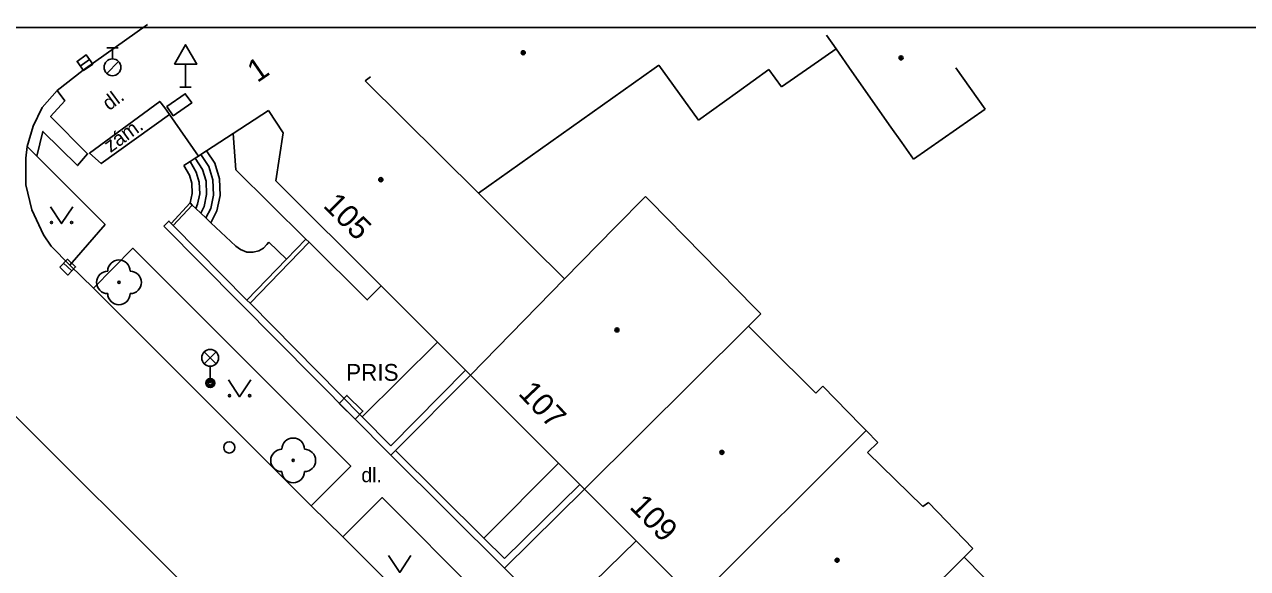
# Model space of a CAD drawing. Extents: x -598341 to -594502, y -1162301 to -1161406.
# Drawn here: x -594760 to -594705.4, y -1161452.6 to -1161428.3 of the extents above; entities that cross this region are included whole.
import ezdxf

# ---------------------------------------------------------------- set-up
doc = ezdxf.new("R2010")
doc.units = 0
for name, color, linetype in [('OKRAJ', 7, 'Continuous'), ('Vrstva 10', 7, 'Continuous'), ('Vrstva 11', 7, 'Continuous'), ('Vrstva 22', 7, 'Continuous'), ('Vrstva 24', 7, 'Continuous'), ('Vrstva 27', 7, 'Continuous'), ('Vrstva 28', 7, 'Continuous'), ('Vrstva 33', 7, 'Continuous'), ('Vrstva 34', 7, 'Continuous'), ('Vrstva 36', 7, 'Continuous'), ('Vrstva 39', 7, 'Continuous'), ('Vrstva 40', 7, 'Continuous'), ('Vrstva 41', 7, 'Continuous'), ('Vrstva 46', 7, 'Continuous'), ('Vrstva 5', 7, 'Continuous'), ('Vrstva 7', 7, 'Continuous'), ('Vrstva 8', 7, 'Continuous')]:
    doc.layers.add(name, color=color, linetype=linetype)

msp = doc.modelspace()

# ---------------------------------------------------------------- linework, layer by layer
at = {"layer": 'OKRAJ'}
msp.add_line((-594937.093, -1161428.479), (-594533.893, -1161428.479), dxfattribs=at)
at = {"layer": 'Vrstva 10'}
for points in [[(-594758.51, -1161431.29), (-594757.35, -1161430.38), (-594754.49, -1161428.34)], [(-594759.86, -1161433.78), (-594759.58, -1161432.87), (-594759.18, -1161432.04), (-594758.51, -1161431.29)], [(-594720.97, -1161485.28), (-594727.38, -1161478.86), (-594738.54, -1161467.61), (-594762.67, -1161443.53), (-594764.21, -1161441.94), (-594771.76, -1161434.2), (-594772.96, -1161432.9)], [(-594759.92, -1161434.3), (-594759.86, -1161433.78)], [(-594758.79, -1161438.23), (-594759.13, -1161437.72), (-594759.65, -1161436.61), (-594759.92, -1161435.49), (-594759.92, -1161434.3)], [(-594757.95, -1161439.07), (-594758.79, -1161438.23)], [(-594756.9, -1161440.1), (-594757.95, -1161439.07)], [(-594747.19, -1161449.81), (-594756.9, -1161440.1)], [(-594745.78, -1161451.19), (-594747.19, -1161449.81)], [(-594740.83, -1161456.13), (-594745.78, -1161451.19)]]:
    msp.add_lwpolyline(points, dxfattribs=at)
at = {"layer": 'Vrstva 11'}
for p, q in [((-594750.67, -1161433.2), (-594750.55, -1161434.82)), ((-594752.59, -1161434.45), (-594752.87, -1161434.63)), ((-594752.36, -1161434.3), (-594752.59, -1161434.45)), ((-594752.21, -1161434.21), (-594752.36, -1161434.3)), ((-594752.58, -1161436.3), (-594753.43, -1161437.21)), ((-594752.49, -1161436.39), (-594753.34, -1161437.3)), ((-594752.58, -1161436.3), (-594752.49, -1161436.39)), ((-594752.49, -1161436.39), (-594752.33, -1161436.54)), ((-594752.33, -1161436.54), (-594752.11, -1161436.75)), ((-594752.11, -1161436.75), (-594751.88, -1161436.96)), ((-594756.37, -1161437.26), (-594757.95, -1161439.07)), ((-594751.88, -1161436.96), (-594751.66, -1161437.18)), ((-594751.66, -1161437.18), (-594750.55, -1161438.23)), ((-594749.08, -1161438.04), (-594748.29, -1161438.81)), ((-594747.42, -1161437.91), (-594748.29, -1161438.81)), ((-594748.29, -1161438.81), (-594750.06, -1161440.63)), ((-594744.91, -1161445.84), (-594741.55, -1161442.51)), ((-594736.16, -1161447.9), (-594739.48, -1161451.24)), ((-594736.08, -1161454.67), (-594732.7, -1161451.36))]:
    msp.add_line(p, q, dxfattribs=at)
for points in [[(-594759.43, -1161434.21), (-594759.15, -1161433.11), (-594757.61, -1161434.63), (-594757.16, -1161434.11), (-594758.81, -1161432.44), (-594758.18, -1161431.75), (-594758.51, -1161431.29)], [(-594753.72, -1161432.06), (-594753.94, -1161431.77), (-594757.08, -1161434.08), (-594756.55, -1161434.54), (-594753.51, -1161432.36)], [(-594759.86, -1161433.78), (-594759.43, -1161434.21)], [(-594751.85, -1161433.98), (-594751.48, -1161434.53), (-594751.27, -1161435.22), (-594751.25, -1161435.97), (-594751.39, -1161436.65), (-594751.66, -1161437.18)], [(-594759.43, -1161434.21), (-594756.37, -1161437.26)], [(-594752.59, -1161434.45), (-594752.31, -1161434.92), (-594752.18, -1161435.37), (-594752.16, -1161435.89), (-594752.26, -1161436.36), (-594752.33, -1161436.54)], [(-594752.36, -1161434.3), (-594752.03, -1161434.8), (-594751.87, -1161435.32), (-594751.85, -1161435.92), (-594751.96, -1161436.45), (-594752.11, -1161436.75)], [(-594752.11, -1161434.14), (-594751.75, -1161434.67), (-594751.57, -1161435.27), (-594751.55, -1161435.95), (-594751.67, -1161436.55), (-594751.88, -1161436.96)], [(-594752.87, -1161434.63), (-594752.62, -1161435.06), (-594752.51, -1161435.42), (-594752.49, -1161435.87), (-594752.58, -1161436.3)], [(-594747.42, -1161437.91), (-594750.55, -1161434.82)], [(-594756.9, -1161440.1), (-594755.14, -1161438.32), (-594745.42, -1161448.03), (-594747.19, -1161449.81)], [(-594750.55, -1161438.23), (-594750.34, -1161438.38), (-594750.06, -1161438.49), (-594749.78, -1161438.5), (-594749.52, -1161438.44), (-594749.32, -1161438.31), (-594749.17, -1161438.15), (-594749.08, -1161438.04)], [(-594747.28, -1161438.05), (-594749.91, -1161440.77)], [(-594747.28, -1161438.05), (-594747.42, -1161437.91)], [(-594744.07, -1161439.99), (-594744.69, -1161440.62), (-594747.28, -1161438.05)], [(-594745.78, -1161451.19), (-594744.02, -1161449.44), (-594739.69, -1161453.78), (-594739.68, -1161453.83)]]:
    msp.add_lwpolyline(points, dxfattribs=at)
at = {"layer": 'Vrstva 22'}
for centre in [(-594755.76, -1161439.84), (-594747.99, -1161447.78)]:
    msp.add_circle(centre, 0.05, dxfattribs=at)
for centre, start, end in [((-594755.76, -1161439.34), 0, 180), ((-594756.26, -1161439.84), 90, 270), ((-594755.26, -1161439.84), 270, 90), ((-594755.76, -1161440.34), 180, 0), ((-594747.99, -1161447.28), 0, 180), ((-594748.49, -1161447.78), 90, 270), ((-594747.49, -1161447.78), 270, 90), ((-594747.99, -1161448.28), 180, 0)]:
    msp.add_arc(centre, 0.5, start, end, dxfattribs=at)
at = {"layer": 'Vrstva 24'}
for points in [[(-594753.337, -1161432.411), (-594752.517, -1161431.838), (-594752.803, -1161431.428), (-594753.623, -1161432.001)], [(-594745.942, -1161445.239), (-594745.228, -1161445.939), (-594744.878, -1161445.581), (-594745.592, -1161444.882)]]:
    msp.add_lwpolyline(points, close=True, dxfattribs=at)
at = {"layer": 'Vrstva 27'}
for p, q in [((-594757.484, -1161430.194), (-594757.075, -1161429.906)), ((-594758.231, -1161438.987), (-594757.869, -1161439.332))]:
    msp.add_line(p, q, dxfattribs=at)
for points in [[(-594757.34, -1161430.398), (-594756.931, -1161430.11), (-594757.219, -1161429.701), (-594757.628, -1161429.99)], [(-594758.404, -1161439.168), (-594758.042, -1161439.513), (-594757.697, -1161439.152), (-594758.058, -1161438.806)]]:
    msp.add_lwpolyline(points, close=True, dxfattribs=at)
at = {"layer": 'Vrstva 28'}
for p, q in [((-594756.3, -1161429.375), (-594755.8, -1161429.375)), ((-594756.05, -1161429.875), (-594756.05, -1161429.375)), ((-594756.308, -1161430.522), (-594755.778, -1161429.992))]:
    msp.add_line(p, q, dxfattribs=at)
for centre, radius in [((-594756.05, -1161430.25), 0.375), ((-594750.84, -1161447.2), 0.25)]:
    msp.add_circle(centre, radius, dxfattribs=at)
at = {"layer": 'Vrstva 33'}
for p, q in [((-594751.955, -1161443.47), (-594751.425, -1161442.94)), ((-594751.955, -1161442.94), (-594751.425, -1161443.47)), ((-594751.69, -1161443.58), (-594751.69, -1161444.33))]:
    msp.add_line(p, q, dxfattribs=at)
for centre, radius in [((-594751.69, -1161443.205), 0.375), ((-594751.69, -1161444.33), 0.2), ((-594751.69, -1161444.33), 0.145), ((-594751.69, -1161444.33), 0.0876)]:
    msp.add_circle(centre, radius, dxfattribs=at)
at = {"layer": 'Vrstva 34'}
for p, q in [((-594752.79, -1161430.112), (-594752.79, -1161431.13)), ((-594753.04, -1161431.13), (-594752.54, -1161431.13))]:
    msp.add_line(p, q, dxfattribs=at)
msp.add_lwpolyline([(-594753.29, -1161430.112), (-594752.29, -1161430.112), (-594752.79, -1161429.246)], close=True, dxfattribs=at)
at = {"layer": 'Vrstva 36'}
for points in [[(-594758.82, -1161436.47), (-594758.32, -1161437.22), (-594757.82, -1161436.47)], [(-594750.88, -1161444.19), (-594750.38, -1161444.94), (-594749.88, -1161444.19)], [(-594743.74, -1161452.02), (-594743.24, -1161452.77), (-594742.74, -1161452.02)]]:
    msp.add_lwpolyline(points, dxfattribs=at)
for centre in [(-594758.77, -1161437.17), (-594757.871, -1161437.17), (-594750.83, -1161444.89), (-594749.931, -1161444.89)]:
    msp.add_circle(centre, 0.05, dxfattribs=at)
at = {"layer": 'Vrstva 39'}
for centre, radius in [((-594737.73, -1161429.6), 0.09), ((-594737.73, -1161429.6), 0.0398), ((-594720.88, -1161429.83), 0.09), ((-594720.88, -1161429.83), 0.0398), ((-594744.08, -1161435.26), 0.09), ((-594744.08, -1161435.26), 0.0398), ((-594733.55, -1161441.96), 0.09), ((-594733.55, -1161441.96), 0.0398), ((-594728.87, -1161447.42), 0.09), ((-594728.87, -1161447.42), 0.0398), ((-594723.73, -1161452.23), 0.09), ((-594723.73, -1161452.23), 0.0398)]:
    msp.add_circle(centre, radius, dxfattribs=at)
at = {"layer": 'Vrstva 5'}
for p, q in [((-594724.2, -1161428.81), (-594723.78, -1161429.42)), ((-594723.78, -1161429.42), (-594724.91, -1161430.21)), ((-594723.07, -1161430.43), (-594723.78, -1161429.42)), ((-594731.68, -1161430.15), (-594731.89, -1161430.3)), ((-594729.91, -1161432.61), (-594731.68, -1161430.15)), ((-594724.91, -1161430.21), (-594726.21, -1161431.12)), ((-594744.78, -1161430.86), (-594744.54, -1161430.68)), ((-594731.89, -1161430.3), (-594739.72, -1161435.86)), ((-594726.77, -1161430.35), (-594728.17, -1161431.36)), ((-594726.21, -1161431.12), (-594726.77, -1161430.35)), ((-594723.07, -1161430.43), (-594721.33, -1161432.92)), ((-594717.13, -1161432.12), (-594718.43, -1161430.27)), ((-594739.72, -1161435.86), (-594744.78, -1161430.86)), ((-594728.17, -1161431.36), (-594729.91, -1161432.61)), ((-594753.51, -1161432.36), (-594753.72, -1161432.06)), ((-594752.21, -1161434.21), (-594753.51, -1161432.36)), ((-594749.09, -1161432.17), (-594750.67, -1161433.2)), ((-594748.43, -1161433.17), (-594749.09, -1161432.17)), ((-594720.32, -1161434.35), (-594717.13, -1161432.12)), ((-594721.33, -1161432.92), (-594720.85, -1161433.6)), ((-594750.67, -1161433.2), (-594751.85, -1161433.98)), ((-594748.76, -1161435.31), (-594748.43, -1161433.17)), ((-594751.85, -1161433.98), (-594752.11, -1161434.14)), ((-594720.85, -1161433.6), (-594720.32, -1161434.35)), ((-594752.11, -1161434.14), (-594752.21, -1161434.21)), ((-594744.07, -1161439.99), (-594748.76, -1161435.31)), ((-594739.72, -1161435.86), (-594738.92, -1161436.67)), ((-594733.63, -1161437.38), (-594732.27, -1161436.01)), ((-594732.27, -1161436.01), (-594732.09, -1161436.2)), ((-594732.09, -1161436.2), (-594727.41, -1161440.96)), ((-594738.92, -1161436.67), (-594738.64, -1161436.95)), ((-594738.64, -1161436.95), (-594737.37, -1161438.21)), ((-594735.89, -1161439.68), (-594733.63, -1161437.38)), ((-594737.37, -1161438.21), (-594735.89, -1161439.68)), ((-594741.55, -1161442.51), (-594744.07, -1161439.99)), ((-594740.08, -1161443.98), (-594735.89, -1161439.68)), ((-594727.41, -1161440.96), (-594727.13, -1161441.24)), ((-594727.13, -1161441.24), (-594727.68, -1161441.79)), ((-594735, -1161449.06), (-594727.68, -1161441.79)), ((-594727.68, -1161441.79), (-594726.88, -1161442.6)), ((-594740.3, -1161443.76), (-594741.55, -1161442.51)), ((-594726.88, -1161442.6), (-594724.68, -1161444.78)), ((-594740.08, -1161443.98), (-594740.3, -1161443.76)), ((-594736.16, -1161447.9), (-594740.08, -1161443.98)), ((-594724.68, -1161444.78), (-594724.37, -1161444.47)), ((-594724.37, -1161444.47), (-594722.67, -1161446.21)), ((-594730.04, -1161454.03), (-594722.43, -1161446.45)), ((-594722.67, -1161446.21), (-594722.43, -1161446.45)), ((-594722.43, -1161446.45), (-594721.92, -1161446.98)), ((-594721.92, -1161446.98), (-594722.38, -1161447.42)), ((-594722.38, -1161447.42), (-594719.91, -1161449.84)), ((-594735.21, -1161448.85), (-594736.16, -1161447.9)), ((-594735, -1161449.06), (-594735.21, -1161448.85)), ((-594732.7, -1161451.36), (-594735, -1161449.06)), ((-594719.91, -1161449.84), (-594719.66, -1161449.65)), ((-594719.66, -1161449.65), (-594717.68, -1161451.7)), ((-594730.98, -1161453.08), (-594732.7, -1161451.36)), ((-594717.68, -1161451.7), (-594718.07, -1161452.09)), ((-594718.07, -1161452.09), (-594725.04, -1161459.02)), ((-594718.07, -1161452.09), (-594714.15, -1161456.07))]:
    msp.add_line(p, q, dxfattribs=at)
at = {"layer": 'Vrstva 7'}
for p, q in [((-594753.76, -1161437.34), (-594743.63, -1161447.55)), ((-594740.3, -1161443.76), (-594743.63, -1161447.13)), ((-594743.42, -1161447.34), (-594740.08, -1161443.98)), ((-594743.63, -1161447.13), (-594744.91, -1161445.84)), ((-594743.63, -1161447.55), (-594743.42, -1161447.34)), ((-594743.63, -1161447.55), (-594738.56, -1161452.58)), ((-594739.48, -1161451.24), (-594743.42, -1161447.34)), ((-594735.21, -1161448.85), (-594738.56, -1161452.16)), ((-594738.56, -1161452.58), (-594735, -1161449.06)), ((-594739.48, -1161451.24), (-594738.56, -1161452.16))]:
    msp.add_line(p, q, dxfattribs=at)
for points in [[(-594753.43, -1161437.21), (-594753.53, -1161437.11), (-594753.76, -1161437.34)], [(-594753.34, -1161437.3), (-594753.43, -1161437.21)], [(-594750.06, -1161440.63), (-594753.34, -1161437.3)], [(-594749.91, -1161440.77), (-594750.06, -1161440.63)], [(-594744.91, -1161445.84), (-594749.91, -1161440.77)]]:
    msp.add_lwpolyline(points, dxfattribs=at)
at = {"layer": 'Vrstva 8'}
msp.add_line((-594738.56, -1161452.58), (-594736.29, -1161454.88), dxfattribs=at)

# ---------------------------------------------------------------- texts
at = {"layer": 'Vrstva 40'}
for s, rotation, p in [('dl.', 36.5952, (-594756.2, -1161432.21)), ('zám.', 35.9556, (-594756.14, -1161434.08))]:
    msp.add_text(s, height=0.65, rotation=rotation, dxfattribs=at).set_placement(p)
msp.add_text('dl.', height=0.65, dxfattribs=at).set_placement((-594744.95, -1161448.75))
at = {"layer": 'Vrstva 41'}
msp.add_text('PRIS', height=0.75, dxfattribs=at).set_placement((-594745.63, -1161444.23))
at = {"layer": 'Vrstva 46'}
for s, height, rotation, p in [('1', 1, 34.52, (-594749.59, -1161430.96)), ('105', 0.9999, 314.99, (-594746.7, -1161436.45)), ('107', 0.9999, 313.39, (-594737.99, -1161444.82)), ('109', 1, 314.05, (-594733.03, -1161449.88))]:
    msp.add_text(s, height=height, rotation=rotation, dxfattribs=at).set_placement(p)

doc.saveas('drawing.dxf')
